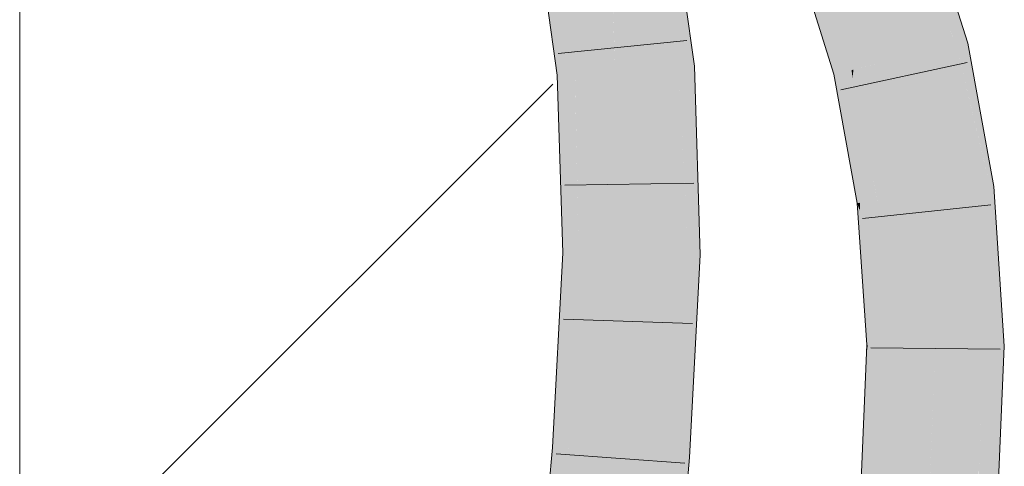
# Model space of a CAD drawing. Extents: x -620 to 300, y 62 to 1162.
# Tile 291 of 307: x 175.683 to 177.475, y 1033.548 to 1034.361. Entities that reach past the tile are written whole.
import ezdxf

# ---------------------------------------------------------------- set-up
doc = ezdxf.new("R2010")
doc.units = 0
doc.layers.get('0').update_dxf_attribs({"lineweight": 13})
doc.layers.add('E_Detail_Linie_Text_Bem', color=7, linetype='Continuous', lineweight=13)
for name, color, linetype, lineweight, true_color in [('E_Detail_Wandschraffur', 7, 'Continuous', 5, 0xc0c0c0), ('E_Leerrohr 25-A06G955E8I', 7, 'Continuous', 9, 0xff8000), ('E_Leerrohr 25-Shading', 7, 'Continuous', 9, 0xff8000)]:
    doc.layers.add(name, color=color, linetype=linetype, lineweight=lineweight, true_color=true_color)

# ---------------------------------------------------------------- blocks, each defined once
blk = doc.blocks.new('Shading-A06G94V18I', base_point=(243.3339, 864.5048))
at = {"layer": 'E_Leerrohr 25-Shading', "color": 43, "true_color": 0xd7ab7f}
for points in [[(177.3931, 1034.3149), (177.4081, 1034.3184), (177.3263, 1034.4716), (177.3566, 1034.4832)], [(177.3224, 1034.4701), (177.3724, 1034.3102), (177.3243, 1034.4708), (177.3875, 1034.3136)], [(177.3263, 1034.4716), (177.3243, 1034.4708), (177.3862, 1034.3313), (177.3719, 1034.3525)], [(176.8527, 1034.4353), (176.8517, 1034.4355), (176.8819, 1034.2747), (176.8741, 1034.2742)], [(176.9106, 1034.2765), (176.8898, 1034.4268), (176.8713, 1034.3329), (176.8527, 1034.4353)], [(176.6766, 1034.4021), (176.6447, 1034.3959), (176.6769, 1034.396), (176.657, 1034.2899)], [(176.6781, 1034.4023), (176.6778, 1034.4009), (176.6946, 1034.2625), (176.6934, 1034.2625)], [(176.6977, 1034.2627), (176.6781, 1034.4023), (176.6946, 1034.2625)], [(177.1369, 1034.3992), (177.1473, 1034.3472), (177.1458, 1034.4026), (177.1519, 1034.3751)], [(177.1965, 1034.2697), (177.2001, 1034.2704), (177.1573, 1034.4069), (177.1572, 1034.407)], [(177.1583, 1034.3856), (177.1882, 1034.2677), (177.1573, 1034.4069), (177.1965, 1034.2697)], [(176.6421, 1034.3954), (176.657, 1034.2899), (176.6447, 1034.3959)], [(176.6769, 1034.396), (176.657, 1034.2899), (176.6832, 1034.2617), (176.6611, 1034.2604)], [(176.6934, 1034.2625), (176.6778, 1034.4009), (176.6832, 1034.2617), (176.6769, 1034.396)], [(177.1267, 1034.3953), (177.1261, 1034.395), (177.144, 1034.3273), (177.1305, 1034.3702)], [(177.1267, 1034.3953), (177.144, 1034.3273), (177.1369, 1034.3992), (177.1473, 1034.3472)], [(177.1519, 1034.3751), (177.1608, 1034.3353), (177.1555, 1034.3966), (177.1583, 1034.3856)], [(177.1765, 1034.265), (177.1882, 1034.2677), (177.1608, 1034.3353), (177.1583, 1034.3856)], [(177.1645, 1034.2622), (177.1608, 1034.3353), (177.1473, 1034.3472), (177.1519, 1034.3751)], [(177.3719, 1034.3525), (177.3875, 1034.3136), (177.3862, 1034.3313), (177.3931, 1034.3149)], [(176.9106, 1034.2765), (176.8713, 1034.3329), (176.8846, 1034.2748)], [(176.8713, 1034.3329), (176.8819, 1034.2747), (176.8846, 1034.2748)], [(177.1473, 1034.3472), (177.144, 1034.3273), (177.1637, 1034.2646)], [(177.1645, 1034.2622), (177.1473, 1034.3472), (177.1637, 1034.2646)], [(177.1608, 1034.3353), (177.1645, 1034.2622), (177.1765, 1034.265)], [(177.3724, 1034.3102), (177.4188, 1034.0531), (177.3875, 1034.3136), (177.4489, 1034.0568)], [(177.3875, 1034.3136), (177.4318, 1034.1869), (177.3931, 1034.3149)], [(177.4397, 1034.1337), (177.4318, 1034.1869), (177.422, 1034.1696), (177.3875, 1034.3136)], [(177.4318, 1034.1869), (177.4081, 1034.3184), (177.3931, 1034.3149)], [(176.9186, 1034.0159), (176.9106, 1034.2765), (176.8846, 1034.2748)], [(176.6832, 1034.2617), (176.6611, 1034.2604), (176.6808, 1033.9368), (176.6712, 1033.9369)], [(176.6934, 1034.2625), (176.6832, 1034.2617), (176.6999, 1033.9365), (176.6808, 1033.9368)], [(176.6934, 1034.2625), (176.6942, 1034.2252), (176.6946, 1034.2625)], [(176.6942, 1034.2252), (176.6977, 1034.2627), (176.6946, 1034.2625)], [(176.6942, 1034.2252), (176.6999, 1033.9365), (176.6977, 1034.2627), (176.7078, 1033.9364)], [(176.8741, 1034.2742), (176.8846, 1033.9341), (176.8819, 1034.2747), (176.8993, 1033.934)], [(176.8819, 1034.2747), (176.9186, 1034.0159), (176.8846, 1034.2748)], [(176.9186, 1034.0159), (176.8819, 1034.2747), (176.9101, 1033.9338), (176.8903, 1034.1105)], [(177.1645, 1034.2622), (177.185, 1034.1487), (177.1765, 1034.265)], [(177.1765, 1034.265), (177.185, 1034.1487), (177.1882, 1034.2677), (177.1934, 1034.2157)], [(177.1882, 1034.2677), (177.1934, 1034.2157), (177.1965, 1034.2697), (177.1983, 1034.2556)], [(177.1983, 1034.2556), (177.2001, 1034.2704), (177.1965, 1034.2697)], [(177.2273, 1034.03), (177.2001, 1034.2704), (177.1983, 1034.2556)], [(177.2273, 1034.03), (177.2371, 1034.0311), (177.2001, 1034.2704), (177.2003, 1034.2697)], [(177.2371, 1034.0311), (177.2433, 1034.0319), (177.2003, 1034.2697)], [(177.1983, 1034.2556), (177.1934, 1034.2157), (177.2273, 1034.03), (177.212, 1034.0281)], [(177.1934, 1034.2157), (177.185, 1034.1487), (177.212, 1034.0281), (177.207, 1034.0275)], [(177.4424, 1034.1282), (177.4318, 1034.1869), (177.4397, 1034.1337)], [(177.4511, 1034.0571), (177.4397, 1034.1337), (177.4369, 1034.1073), (177.422, 1034.1696)], [(177.4552, 1034.0576), (177.4424, 1034.1282), (177.4511, 1034.0571), (177.4397, 1034.1337)], [(176.8903, 1034.1105), (176.8993, 1033.934), (176.9101, 1033.9338)], [(177.4369, 1034.1073), (177.4489, 1034.0568), (177.4511, 1034.0571)], [(177.4188, 1034.0531), (177.4675, 1033.8726), (177.4489, 1034.0568)], [(177.4675, 1033.8726), (177.4188, 1034.0531), (177.4397, 1033.7675), (177.4357, 1033.8007)], [(177.4489, 1034.0568), (177.4675, 1033.8726), (177.4511, 1034.0571), (177.4576, 1034.0208)], [(177.4576, 1034.0208), (177.4552, 1034.0576), (177.4511, 1034.0571)], [(177.212, 1034.0281), (177.207, 1034.0275), (177.2115, 1034.0131)], [(177.2115, 1034.0131), (177.207, 1034.0275), (177.2104, 1033.9772)], [(177.2273, 1034.03), (177.212, 1034.0281), (177.227, 1033.9637), (177.2115, 1034.0131)], [(177.227, 1033.9637), (177.2392, 1033.9248), (177.2273, 1034.03), (177.2371, 1034.0311)], [(177.2392, 1033.9248), (177.2537, 1033.8787), (177.2371, 1034.0311), (177.2433, 1034.0319)], [(176.9186, 1034.0159), (176.9101, 1033.9338), (176.9212, 1033.9336)], [(177.2104, 1033.9772), (177.2267, 1033.8958), (177.2115, 1034.0131), (177.227, 1033.9637)], [(177.2245, 1033.7693), (177.2261, 1033.7693), (177.2104, 1033.9772), (177.2267, 1033.8958)], [(177.227, 1033.9637), (177.2267, 1033.8958), (177.2392, 1033.9248), (177.2412, 1033.8232)], [(176.6732, 1033.7838), (176.6808, 1033.9368), (176.6541, 1033.6161), (176.6712, 1033.9369)], [(176.6831, 1033.6135), (176.6999, 1033.9365), (176.6648, 1033.615), (176.6808, 1033.9368)], [(176.6999, 1033.9365), (176.6831, 1033.6135), (176.7078, 1033.9364), (176.6906, 1033.613)], [(176.8993, 1033.934), (176.8846, 1033.9341), (176.8681, 1033.5669), (176.8688, 1033.6357)], [(176.8993, 1033.934), (176.8681, 1033.5669), (176.8809, 1033.566)], [(176.8993, 1033.934), (176.8809, 1033.566), (176.9148, 1033.813), (176.9017, 1033.5646)], [(176.8993, 1033.934), (176.9148, 1033.813), (176.9101, 1033.9338)], [(176.9148, 1033.813), (176.9212, 1033.9336), (176.9101, 1033.9338)], [(177.2412, 1033.8232), (177.252, 1033.769), (177.2392, 1033.9248), (177.2537, 1033.8787)], [(177.2267, 1033.8958), (177.2261, 1033.7693), (177.2412, 1033.8232), (177.2422, 1033.7692)], [(177.2537, 1033.8787), (177.252, 1033.769), (177.2585, 1033.7689)], [(177.2585, 1033.7689), (177.2611, 1033.7689), (177.2537, 1033.8787)], [(177.4675, 1033.8726), (177.4397, 1033.7675), (177.4745, 1033.7671)], [(177.2422, 1033.7692), (177.252, 1033.769), (177.2412, 1033.8232)], [(177.4357, 1033.8007), (177.4379, 1033.7675), (177.4397, 1033.7675)], [(176.6648, 1033.615), (176.6732, 1033.7838), (176.6541, 1033.6161)], [(177.2096, 1033.1671), (177.252, 1033.769), (177.2238, 1033.752), (177.2261, 1033.7693)], [(177.2585, 1033.7689), (177.252, 1033.769), (177.2278, 1033.1656), (177.2096, 1033.1671)], [(177.2261, 1033.7693), (177.2245, 1033.7693), (177.2238, 1033.752)], [(177.2492, 1033.5862), (177.2278, 1033.1656), (177.2611, 1033.7684), (177.2354, 1033.1649)], [(177.2585, 1033.7689), (177.2492, 1033.5862), (177.2611, 1033.7689), (177.2611, 1033.7684)], [(177.4525, 1033.2537), (177.4379, 1033.7675), (177.4312, 1033.1482), (177.4283, 1033.5427)], [(177.4379, 1033.7675), (177.4525, 1033.2537), (177.4397, 1033.7675)], [(177.4525, 1033.2537), (177.4745, 1033.7671), (177.4397, 1033.7675)], [(177.2096, 1033.1671), (177.2238, 1033.752), (177.1989, 1033.1681)], [(176.8688, 1033.6357), (176.8652, 1033.5671), (176.8681, 1033.5669)], [(176.6523, 1033.5824), (176.6632, 1033.5815), (176.6541, 1033.6161), (176.6648, 1033.615)], [(176.6813, 1033.5803), (176.6831, 1033.6135), (176.6632, 1033.5815), (176.6648, 1033.615)], [(176.685, 1033.6134), (176.6831, 1033.6135), (176.6826, 1033.5802), (176.6813, 1033.5803)], [(176.6906, 1033.613), (176.685, 1033.6134), (176.6888, 1033.5797), (176.6826, 1033.5802)], [(176.6207, 1033.2106), (176.6401, 1033.2408), (176.6523, 1033.5824), (176.6535, 1033.4393)], [(176.6207, 1033.2106), (176.6523, 1033.5824), (176.6346, 1033.3839)], [(176.6632, 1033.5815), (176.6523, 1033.5824), (176.6535, 1033.4393)], [(176.6551, 1033.2642), (176.6813, 1033.5803), (176.6535, 1033.4393), (176.6632, 1033.5815)], [(176.6888, 1033.5797), (176.6813, 1033.5803), (176.6555, 1033.2076), (176.6551, 1033.2642)], [(176.8681, 1033.5669), (176.8652, 1033.5671), (176.8457, 1033.191), (176.8317, 1033.1923)], [(176.8681, 1033.5669), (176.8457, 1033.191), (176.8582, 1033.3236)], [(176.8457, 1033.191), (176.8681, 1033.1891), (176.8809, 1033.566), (176.9017, 1033.5646)], [(176.8809, 1033.566), (176.8681, 1033.5669), (176.8582, 1033.3236)]]:
    blk.add_solid(points, dxfattribs=at)
at = {"layer": 'E_Leerrohr 25-Shading', "color": 31, "true_color": 0xfabd7f}
for points in [[(177.2398, 1034.4385), (177.2959, 1034.2925), (177.3224, 1034.4701), (177.3724, 1034.3102)], [(177.246, 1034.281), (177.2863, 1034.2903), (177.2301, 1034.4348), (177.2398, 1034.4385)], [(177.2398, 1034.4385), (177.2863, 1034.2903), (177.2959, 1034.2925)], [(176.7859, 1034.2684), (176.8741, 1034.2742), (176.7649, 1034.4189), (176.8517, 1034.4355)], [(177.1572, 1034.407), (177.2001, 1034.2704), (177.2301, 1034.4348), (177.246, 1034.281)], [(176.6964, 1034.4059), (176.6781, 1034.4023), (176.6977, 1034.2627)], [(176.731, 1034.2649), (176.745, 1034.4152), (176.6977, 1034.2627), (176.6964, 1034.4059)], [(176.7574, 1034.2666), (176.7612, 1034.4182), (176.731, 1034.2649), (176.745, 1034.4152)], [(176.7612, 1034.4182), (176.7574, 1034.2666), (176.7646, 1034.3207)], [(176.7666, 1034.2672), (176.7859, 1034.2684), (176.7612, 1034.4182), (176.7649, 1034.4189)], [(176.7574, 1034.2666), (176.7666, 1034.2672), (176.7646, 1034.3207)], [(177.373, 1034.0476), (177.4188, 1034.0531), (177.2959, 1034.2925), (177.3724, 1034.3102)], [(177.2323, 1034.2778), (177.2001, 1034.2704), (177.2433, 1034.0321)], [(177.246, 1034.281), (177.2323, 1034.2778), (177.2433, 1034.0319), (177.2433, 1034.0321)], [(177.246, 1034.281), (177.2433, 1034.0319), (177.2561, 1034.0334)], [(177.2561, 1034.0334), (177.3311, 1034.0425), (177.246, 1034.281), (177.2863, 1034.2903)], [(177.2959, 1034.2925), (177.2863, 1034.2903), (177.373, 1034.0476), (177.3468, 1034.0444)], [(177.2863, 1034.2903), (177.3311, 1034.0425), (177.3468, 1034.0444)], [(176.731, 1034.2649), (176.6977, 1034.2627), (176.7078, 1033.9364)], [(176.7208, 1033.9362), (176.7574, 1034.2666), (176.7078, 1033.9364), (176.731, 1034.2649)], [(176.7613, 1034.2668), (176.7574, 1034.2666), (176.7234, 1033.9362), (176.7208, 1033.9362)], [(176.7606, 1033.9357), (176.7666, 1034.2672), (176.7234, 1033.9362), (176.7613, 1034.2668)], [(176.7606, 1033.9357), (176.7962, 1033.9353), (176.7666, 1034.2672), (176.7859, 1034.2684)], [(176.7962, 1033.9353), (176.8846, 1033.9341), (176.7859, 1034.2684), (176.8741, 1034.2742)], [(177.3468, 1034.0444), (177.3311, 1034.0425), (177.3595, 1033.9769)], [(177.373, 1034.0476), (177.3468, 1034.0444), (177.4357, 1033.8007), (177.3595, 1033.9769)], [(177.4357, 1033.8007), (177.4188, 1034.0531), (177.373, 1034.0476)], [(177.2433, 1034.0319), (177.2537, 1033.8787), (177.2561, 1034.0334)], [(177.2537, 1033.8787), (177.3311, 1034.0425), (177.2561, 1034.0334)], [(177.2537, 1033.8787), (177.2611, 1033.7689), (177.3311, 1034.0425), (177.3495, 1033.7682)], [(177.3595, 1033.9769), (177.3311, 1034.0425), (177.3987, 1033.7678), (177.3495, 1033.7682)], [(177.4357, 1033.8007), (177.3595, 1033.9769), (177.4379, 1033.7675), (177.3987, 1033.7678)], [(176.6888, 1033.5797), (176.7606, 1033.9357), (176.7234, 1033.9362)], [(176.6888, 1033.5797), (176.7234, 1033.9362), (176.6906, 1033.613), (176.7208, 1033.9362)], [(176.7208, 1033.9362), (176.7078, 1033.9364), (176.6906, 1033.613)], [(176.7606, 1033.9357), (176.6888, 1033.5797), (176.7389, 1033.5762)], [(176.7389, 1033.5762), (176.777, 1033.5735), (176.7606, 1033.9357), (176.7962, 1033.9353)], [(176.777, 1033.5735), (176.8652, 1033.5671), (176.7962, 1033.9353), (176.8846, 1033.9341)], [(177.2611, 1033.7689), (177.2354, 1033.1649), (177.3425, 1033.605), (177.2615, 1033.1627)], [(177.2611, 1033.7689), (177.3425, 1033.605), (177.3495, 1033.7682)], [(177.3234, 1033.1573), (177.4115, 1033.1499), (177.3495, 1033.7682), (177.4379, 1033.7675)], [(177.2615, 1033.1627), (177.3234, 1033.1573), (177.3425, 1033.605)], [(176.6888, 1033.5797), (176.6555, 1033.2076), (176.7389, 1033.5762), (176.7097, 1033.2029)], [(176.7097, 1033.2029), (176.7436, 1033.2), (176.7389, 1033.5762), (176.777, 1033.5735)], [(176.7436, 1033.2), (176.8317, 1033.1923), (176.777, 1033.5735), (176.8652, 1033.5671)]]:
    blk.add_solid(points, dxfattribs=at)
blk = doc.blocks.new('Referenz-A06G955I8I')
at = {"layer": 'E_Detail_Linie_Text_Bem', "linetype": 'Continuous', "ltscale": 0.13}
blk.add_line((175.6829, 1024.1924), (175.6829, 1035.9924), dxfattribs=at)
at = {"layer": 'E_Detail_Wandschraffur', "linetype": 'ByBlock', "ltscale": 0.13}
blk.add_line((175.6829, 1033.2745), (176.6527, 1034.2443), dxfattribs=at)
at = {"layer": 'E_Leerrohr 25-A06G955E8I', "linetype": 'Continuous', "ltscale": 0.13}
for p, q in [((177.4081, 1034.3184), (177.3566, 1034.4832)), ((176.9106, 1034.2765), (176.8877, 1034.4425)), ((176.6611, 1034.2603), (176.6421, 1034.3954)), ((177.1645, 1034.2622), (177.1231, 1034.3939)), ((176.8968, 1034.3232), (176.663, 1034.2997)), ((177.4552, 1034.0576), (177.4081, 1034.3184)), ((176.9212, 1033.9336), (176.9106, 1034.2765)), ((177.4068, 1034.2835), (177.1772, 1034.2338)), ((176.6712, 1033.9368), (176.6611, 1034.2603)), ((177.207, 1034.0275), (177.1645, 1034.2622)), ((176.9098, 1034.0639), (176.6748, 1034.06)), ((177.4745, 1033.7671), (177.4552, 1034.0576)), ((177.2245, 1033.7693), (177.207, 1034.0275)), ((177.4499, 1034.0246), (177.2163, 1033.9997)), ((176.6523, 1033.5824), (176.6712, 1033.9368)), ((176.9017, 1033.5645), (176.9212, 1033.9336)), ((176.9071, 1033.8083), (176.6722, 1033.816)), ((177.1989, 1033.1681), (177.2245, 1033.7693)), ((177.4668, 1033.7616), (177.2318, 1033.7638)), ((177.448, 1033.1467), (177.4745, 1033.7671)), ((176.6191, 1033.2107), (176.6523, 1033.5824)), ((176.8932, 1033.5541), (176.6588, 1033.571)), ((176.8681, 1033.1891), (176.9017, 1033.5645))]:
    blk.add_line(p, q, dxfattribs=at)

msp = doc.modelspace()

# ---------------------------------------------------------------- block references
at = {"color": 8, "lineweight": 25, "ltscale": 0.25, "true_color": 0x808080}
msp.add_blockref('Referenz-A06G955I8I', (0, 0), dxfattribs=at)
msp.add_blockref('Shading-A06G94V18I', (243.3339, 864.5048))

doc.saveas('drawing.dxf')
